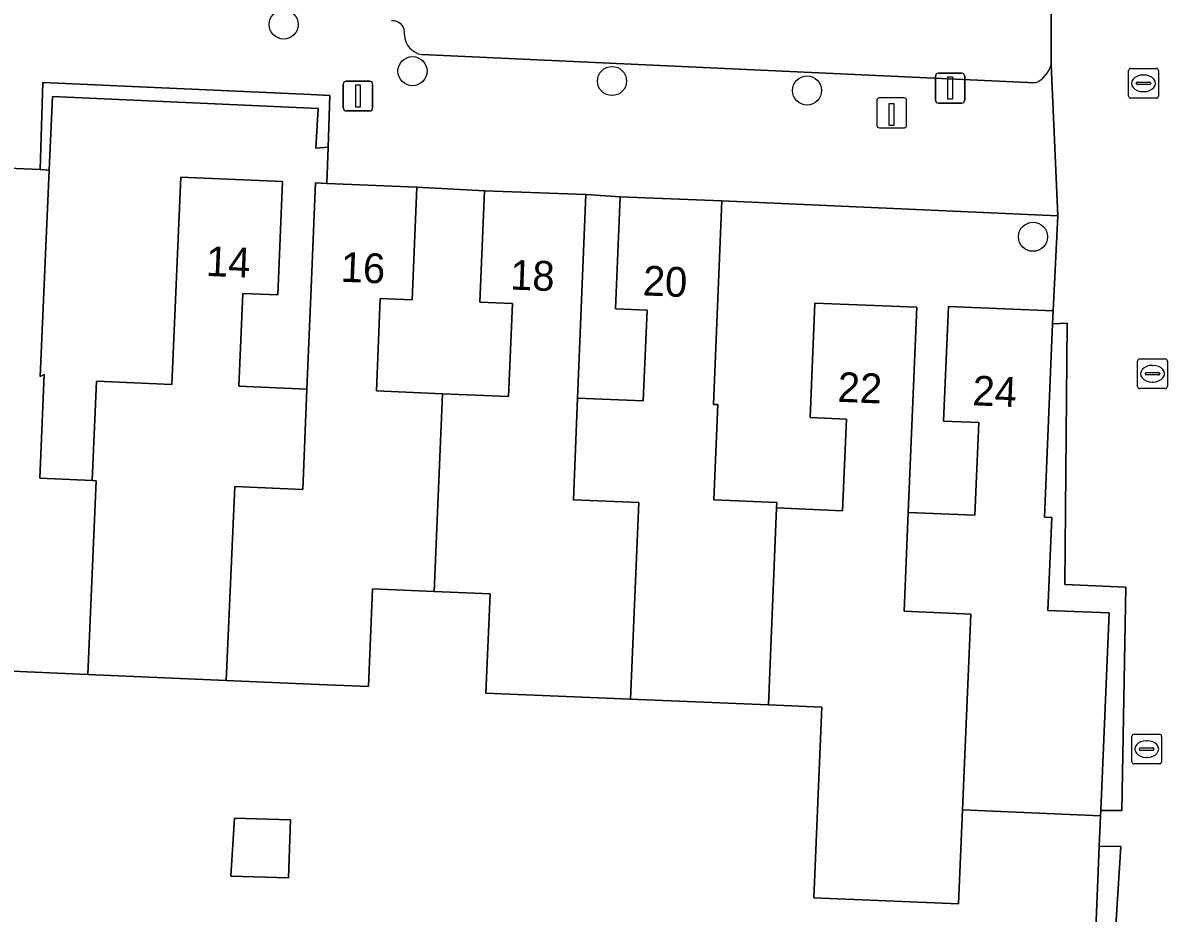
# Model space of a CAD drawing. Extents: x 162989 to 165008, y 383432 to 384338.
# Drawn here: x 164490.32 to 164528.94, y 383701.12 to 383731.01 of the extents above; entities that cross this region are included whole.
import ezdxf

# ---------------------------------------------------------------- set-up
doc = ezdxf.new("R2010")
doc.units = 0
for name, color, linetype in [('IMGEO_Boom', 7, 'Continuous'), ('IMGEO_Erf', 7, 'Continuous'), ('IMGEO_Groenvoorziening', 7, 'Continuous'), ('IMGEO_Kolk', 7, 'Continuous'), ('IMGEO_Laadpaal', 7, 'Continuous'), ('IMGEO_Lichtmast', 7, 'Continuous'), ('IMGEO_Muur', 7, 'Continuous'), ('IMGEO_Pand', 7, 'Continuous'), ('IMGEO_Pand_nummerreeks', 7, 'Continuous'), ('IMGEO_Parkeervlak_open', 7, 'Continuous'), ('IMGEO_Voetpad_open', 7, 'Continuous')]:
    doc.layers.add(name, color=color, linetype=linetype)

msp = doc.modelspace()

# ---------------------------------------------------------------- linework, layer by layer
at = {"layer": 'IMGEO_Boom'}
for centre in [(164499.086, 383730.963), (164503.415, 383729.396), (164510.121, 383729.065), (164516.674, 383728.747), (164524.27, 383723.835)]:
    msp.add_circle(centre, 0.489, dxfattribs=at)
at = {"layer": 'IMGEO_Erf'}
for points in [[(164495.625, 383725.84), (164499.05, 383725.692), (164498.886, 383721.882), (164497.713, 383721.933), (164497.578, 383718.816), (164499.869, 383718.718), (164500, 383721.847), (164500.159, 383725.645), (164500.534, 383725.629), (164500.58, 383726.84), (164500.17, 383726.813), (164500.248, 383728.145), (164500, 383728.156), (164491.313, 383728.547), (164491.204, 383726.076), (164490.904, 383719.138), (164491.042, 383719.21), (164490.892, 383715.726), (164492.651, 383715.65), (164492.794, 383718.984), (164495.325, 383718.875)], [(164503.563, 383725.502), (164503.404, 383721.712), (164502.33, 383721.757), (164502.2, 383718.658), (164504.422, 383718.565), (164506.646, 383718.472), (164506.776, 383721.589), (164505.681, 383721.634), (164505.836, 383725.377)], [(164509.238, 383725.253), (164508.966, 383718.42), (164511.172, 383718.327), (164511.3, 383721.371), (164510.235, 383721.415), (164510.392, 383725.181)], [(164525.106, 383724.541), (164513.812, 383725.037), (164513.526, 383718.207), (164513.68, 383718.201), (164513.546, 383715.005), (164515.66, 383714.916), (164515.652, 383714.727), (164517.867, 383714.635), (164517.996, 383717.71), (164516.779, 383717.761), (164516.94, 383721.609), (164520.366, 383721.466), (164520.077, 383714.574), (164522.316, 383714.48), (164522.447, 383717.594), (164521.264, 383717.643), (164521.425, 383721.493), (164524.941, 383721.346)], [(164497.437, 383704.315), (164499.31, 383704.253), (164499.245, 383702.301), (164497.308, 383702.365)]]:
    msp.add_lwpolyline(points, close=True, dxfattribs=at)
msp.add_lwpolyline([(164526.224, 383696.67), (164526.497, 383703.366), (164526.539, 383704.392), (164521.902, 383704.586), (164521.77, 383701.429), (164516.903, 383701.633), (164517.171, 383708.036), (164515.374, 383708.111), (164510.742, 383708.305), (164505.881, 383708.509), (164506.021, 383711.842), (164504.138, 383711.921), (164502.076, 383712.007), (164501.939, 383708.731), (164500, 383708.812), (164497.153, 383708.938), (164492.504, 383709.14), (164488.174, 383709.327)], dxfattribs=at)
at = {"layer": 'IMGEO_Groenvoorziening'}
for points in [[(164527.384, 383712.07), (164525.344, 383712.162), (164525.422, 383720.93), (164524.923, 383720.907), (164524.65, 383714.415), (164524.899, 383714.405), (164524.768, 383711.287), (164526.824, 383711.201), (164526.546, 383704.566), (164527.258, 383704.564)], [(164526.792, 383696.646), (164526.825, 383697.171), (164527.223, 383703.355), (164526.497, 383703.366), (164526.224, 383696.67), (164517.209, 383697.057), (164517.224, 383696.009), (164526.699, 383695.204), (164526.756, 383696.098)]]:
    msp.add_lwpolyline(points, close=True, dxfattribs=at)
at = {"layer": 'IMGEO_Kolk'}
for p, q in [((164527.481, 383728.562), (164527.481, 383729.414)), ((164527.556, 383729.488), (164528.408, 383729.488)), ((164527.969, 383729.268), (164527.994, 383729.268)), ((164528.482, 383729.414), (164528.482, 383728.562)), ((164527.74, 383728.982), (164527.74, 383728.994)), ((164528.178, 383728.945), (164527.78, 383728.945)), ((164527.783, 383729.031), (164528.181, 383729.031)), ((164528.224, 383728.994), (164528.224, 383728.982)), ((164528.408, 383728.488), (164527.556, 383728.488)), ((164527.992, 383728.708), (164527.967, 383728.708)), ((164527.785, 383718.81), (164527.785, 383719.662)), ((164527.86, 383719.736), (164528.712, 383719.736)), ((164528.273, 383719.516), (164528.298, 383719.516)), ((164528.786, 383719.662), (164528.786, 383718.81)), ((164528.044, 383719.23), (164528.044, 383719.242)), ((164528.482, 383719.193), (164528.084, 383719.193)), ((164528.087, 383719.279), (164528.485, 383719.279)), ((164528.528, 383719.242), (164528.528, 383719.23)), ((164528.712, 383718.736), (164527.86, 383718.736)), ((164528.296, 383718.956), (164528.271, 383718.956)), ((164527.666, 383707.13), (164528.518, 383707.13)), ((164527.591, 383706.204), (164527.591, 383707.056)), ((164528.079, 383706.91), (164528.104, 383706.91)), ((164528.592, 383707.056), (164528.592, 383706.204)), ((164527.85, 383706.624), (164527.85, 383706.636)), ((164528.288, 383706.587), (164527.89, 383706.587)), ((164527.893, 383706.673), (164528.291, 383706.673)), ((164528.102, 383706.35), (164528.077, 383706.35)), ((164528.334, 383706.636), (164528.334, 383706.624)), ((164528.518, 383706.13), (164527.666, 383706.13))]:
    msp.add_line(p, q, dxfattribs=at)
for points in [[(164527.481, 383728.562), (164527.481, 383729.414)], [(164527.556, 383729.488), (164528.408, 383729.488)], [(164528.482, 383729.414), (164528.482, 383728.562)], [(164528.408, 383728.488), (164527.556, 383728.488)], [(164527.785, 383718.81), (164527.785, 383719.662)], [(164527.86, 383719.736), (164528.712, 383719.736)], [(164528.786, 383719.662), (164528.786, 383718.81)], [(164528.712, 383718.736), (164527.86, 383718.736)], [(164527.666, 383707.13), (164528.518, 383707.13)], [(164527.591, 383706.204), (164527.591, 383707.056)], [(164528.592, 383707.056), (164528.592, 383706.204)], [(164528.518, 383706.13), (164527.666, 383706.13)]]:
    msp.add_lwpolyline(points, dxfattribs=at)
for centre, radius, start, end in [((164527.558, 383729.412), 0.0765, 91.552, 178.448), ((164527.558, 383729.412), 0.0765, 91.552, 178.448), ((164528.406, 383729.412), 0.0765, 1.552, 88.448), ((164528.406, 383729.412), 0.0765, 1.552, 88.448), ((164527.78, 383728.991), 0.0403, 85.8775, 175.7526), ((164527.777, 383728.981), 0.0366, 178.938, 274.7102), ((164528.181, 383728.988), 0.043, 264.8664, 352.4533), ((164528.185, 383728.993), 0.0386, 1.7309, 96.639), ((164527.558, 383728.564), 0.0765, 181.552, 268.448), ((164527.558, 383728.564), 0.0765, 181.552, 268.448), ((164528.406, 383728.564), 0.0765, 271.552, 358.448), ((164528.406, 383728.564), 0.0765, 271.552, 358.448), ((164527.862, 383719.66), 0.0765, 91.552, 178.448), ((164527.862, 383719.66), 0.0765, 91.552, 178.448), ((164528.71, 383719.66), 0.0765, 1.552, 88.448), ((164528.71, 383719.66), 0.0765, 1.552, 88.448), ((164528.084, 383719.239), 0.0403, 85.8775, 175.7526), ((164528.081, 383719.229), 0.0366, 178.938, 274.7102), ((164528.485, 383719.236), 0.043, 264.8664, 352.4533), ((164528.489, 383719.241), 0.0386, 1.7309, 96.639), ((164527.862, 383718.812), 0.0765, 181.552, 268.448), ((164527.862, 383718.812), 0.0765, 181.552, 268.448), ((164528.71, 383718.812), 0.0765, 271.552, 358.448), ((164528.71, 383718.812), 0.0765, 271.552, 358.448), ((164527.668, 383707.054), 0.0765, 91.552, 178.448), ((164527.668, 383707.054), 0.0765, 91.552, 178.448), ((164528.516, 383707.054), 0.0765, 1.552, 88.448), ((164528.516, 383707.054), 0.0765, 1.552, 88.448), ((164527.89, 383706.633), 0.0403, 85.8775, 175.7526), ((164527.887, 383706.623), 0.0366, 178.938, 274.7102), ((164528.291, 383706.63), 0.043, 264.8664, 352.4533), ((164528.295, 383706.635), 0.0386, 1.7309, 96.639), ((164527.668, 383706.206), 0.0765, 181.552, 268.448), ((164527.668, 383706.206), 0.0765, 181.552, 268.448), ((164528.516, 383706.206), 0.0765, 271.552, 358.448), ((164528.516, 383706.206), 0.0765, 271.552, 358.448)]:
    msp.add_arc(centre, radius, start, end, dxfattribs=at)
for centre, major_axis, ratio, start_param, end_param in [((164527.968, 383728.988), (-0.387, 0.002), 0.722429, 4.712389, 7.853982), ((164527.993, 383728.988), (-0.39, 0.002), 0.717154, 1.570796, 4.712389), ((164528.272, 383719.236), (-0.387, 0.002), 0.722429, 4.712389, 7.853982), ((164528.297, 383719.236), (-0.39, 0.002), 0.717154, 1.570796, 4.712389), ((164528.078, 383706.63), (-0.387, 0.002), 0.722429, 4.712389, 7.853982), ((164528.103, 383706.63), (-0.39, 0.002), 0.717154, 1.570796, 4.712389)]:
    msp.add_ellipse(centre, major_axis=major_axis, ratio=ratio, start_param=start_param, end_param=end_param, dxfattribs=at)
at = {"layer": 'IMGEO_Laadpaal'}
for p, q in [((164519.021, 383728.412), (164519.021, 383727.571)), ((164519.021, 383728.412), (164519.021, 383727.571)), ((164519.937, 383728.496), (164519.096, 383728.496)), ((164519.937, 383728.496), (164519.096, 383728.496)), ((164520.021, 383727.58), (164520.021, 383728.421)), ((164520.021, 383727.58), (164520.021, 383728.421)), ((164519.105, 383727.496), (164519.946, 383727.496)), ((164519.105, 383727.496), (164519.946, 383727.496))]:
    msp.add_line(p, q, dxfattribs=at)
msp.add_lwpolyline([(164519.436, 383728.309), (164519.596, 383728.309), (164519.596, 383727.576), (164519.436, 383727.576), (164519.436, 383728.309)], dxfattribs=at)
for centre, start, end in [((164519.099, 383728.418), 92.4484, 184.2845), ((164519.099, 383728.418), 92.4484, 184.2845), ((164519.943, 383728.418), 2.4484, 94.2845), ((164519.943, 383728.418), 2.4484, 94.2845), ((164519.943, 383727.574), 272.4484, 4.2845), ((164519.943, 383727.574), 272.4484, 4.2845), ((164519.099, 383727.574), 182.4484, 274.2845), ((164519.099, 383727.574), 182.4484, 274.2845)]:
    msp.add_arc(centre, 0.0779, start, end, dxfattribs=at)
at = {"layer": 'IMGEO_Lichtmast'}
for p, q in [((164520.988, 383728.426), (164520.988, 383729.226)), ((164520.988, 383729.226), (164520.988, 383728.426)), ((164521.088, 383729.326), (164521.878, 383729.326)), ((164521.878, 383729.326), (164521.088, 383729.326)), ((164521.978, 383729.226), (164521.978, 383728.426)), ((164521.978, 383728.426), (164521.978, 383729.226)), ((164501.086, 383728.162), (164501.086, 383728.962)), ((164501.086, 383728.962), (164501.086, 383728.162)), ((164501.186, 383729.062), (164501.976, 383729.062)), ((164501.976, 383729.062), (164501.186, 383729.062)), ((164502.076, 383728.962), (164502.076, 383728.162)), ((164502.076, 383728.162), (164502.076, 383728.962)), ((164501.976, 383728.062), (164501.186, 383728.062)), ((164501.186, 383728.062), (164501.976, 383728.062)), ((164521.878, 383728.326), (164521.088, 383728.326)), ((164521.088, 383728.326), (164521.878, 383728.326))]:
    msp.add_line(p, q, dxfattribs=at)
for points in [[(164521.408, 383729.201), (164521.558, 383729.201), (164521.558, 383728.451), (164521.408, 383728.451), (164521.408, 383729.201)], [(164501.506, 383728.937), (164501.656, 383728.937), (164501.656, 383728.187), (164501.506, 383728.187), (164501.506, 383728.937)]]:
    msp.add_lwpolyline(points, dxfattribs=at)
for centre, start, end in [((164521.088, 383729.226), 90, 180), ((164521.088, 383729.226), 90, 180), ((164521.878, 383729.226), 0, 90), ((164521.878, 383729.226), 360, 90), ((164501.186, 383728.962), 90, 180), ((164501.186, 383728.962), 90, 180), ((164501.976, 383728.962), 0, 90), ((164501.976, 383728.962), 360, 90), ((164521.088, 383728.426), 180, 270), ((164521.088, 383728.426), 180, 270), ((164521.878, 383728.426), 270, 0), ((164521.878, 383728.426), 270, 0), ((164501.186, 383728.162), 180, 270), ((164501.186, 383728.162), 180, 270), ((164501.976, 383728.162), 270, 0), ((164501.976, 383728.162), 270, 0)]:
    msp.add_arc(centre, 0.1, start, end, dxfattribs=at)
at = {"layer": 'IMGEO_Muur'}
msp.add_lwpolyline([(164500.636, 383728.579), (164500, 383728.608), (164490.989, 383729.012), (164490.897, 383726.089), (164491.204, 383726.076), (164491.313, 383728.547), (164500, 383728.156), (164500.248, 383728.145), (164500.17, 383726.813), (164500.58, 383726.84)], close=True, dxfattribs=at)
at = {"layer": 'IMGEO_Pand'}
for points in [[(164488.174, 383709.327), (164492.504, 383709.14), (164492.787, 383715.644), (164492.651, 383715.65), (164490.892, 383715.726), (164491.042, 383719.21), (164490.904, 383719.138), (164491.204, 383726.076), (164490.897, 383726.089), (164487.652, 383726.229), (164487.485, 383722.354), (164488.722, 383722.301), (164488.589, 383719.213), (164486.385, 383719.308), (164486.239, 383715.923), (164488.447, 383715.828)], [(164497.153, 383708.938), (164497.439, 383715.444), (164499.729, 383715.348), (164499.869, 383718.718), (164497.578, 383718.816), (164497.713, 383721.933), (164498.886, 383721.882), (164499.05, 383725.692), (164495.625, 383725.84), (164495.325, 383718.875), (164492.794, 383718.984), (164492.651, 383715.65), (164492.787, 383715.644), (164492.504, 383709.14)], [(164497.153, 383708.938), (164500, 383708.812), (164501.939, 383708.731), (164502.076, 383712.007), (164504.138, 383711.921), (164504.422, 383718.565), (164502.2, 383718.658), (164502.33, 383721.757), (164503.404, 383721.712), (164503.563, 383725.502), (164500.534, 383725.629), (164500.159, 383725.645), (164500, 383721.847), (164499.869, 383718.718), (164499.729, 383715.348), (164497.439, 383715.444)], [(164504.422, 383718.565), (164504.138, 383711.921), (164506.021, 383711.842), (164505.881, 383708.509), (164510.742, 383708.305), (164511.024, 383714.914), (164508.828, 383715.003), (164508.966, 383718.42), (164509.238, 383725.253), (164505.836, 383725.377), (164505.681, 383721.634), (164506.776, 383721.589), (164506.646, 383718.472)], [(164513.68, 383718.201), (164513.526, 383718.207), (164513.812, 383725.037), (164510.392, 383725.181), (164510.235, 383721.415), (164511.3, 383721.371), (164511.172, 383718.327), (164508.966, 383718.42), (164508.828, 383715.003), (164511.024, 383714.914), (164510.742, 383708.305), (164515.374, 383708.111), (164515.652, 383714.727), (164515.66, 383714.916), (164513.546, 383715.005)], [(164520.077, 383714.574), (164520.366, 383721.466), (164516.94, 383721.609), (164516.779, 383717.761), (164517.996, 383717.71), (164517.867, 383714.635), (164515.652, 383714.727), (164515.374, 383708.111), (164517.171, 383708.036), (164516.903, 383701.633), (164521.77, 383701.429), (164521.902, 383704.586), (164522.177, 383711.164), (164519.935, 383711.258)], [(164524.899, 383714.405), (164524.65, 383714.415), (164524.923, 383720.907), (164524.941, 383721.346), (164521.425, 383721.493), (164521.264, 383717.643), (164522.447, 383717.594), (164522.316, 383714.48), (164520.077, 383714.574), (164519.935, 383711.258), (164522.177, 383711.164), (164521.902, 383704.586), (164526.539, 383704.392), (164526.546, 383704.566), (164526.824, 383711.201), (164524.768, 383711.287)], [(164497.308, 383702.365), (164499.245, 383702.301), (164499.31, 383704.253), (164497.437, 383704.315)]]:
    msp.add_lwpolyline(points, close=True, dxfattribs=at)
at = {"layer": 'IMGEO_Parkeervlak_open'}
for points in [[(164524.875, 383729.617), (164524.864, 383733.051)], [(164503.73, 383729.956), (164524.344, 383729.008)]]:
    msp.add_lwpolyline(points, dxfattribs=at)
for centre, radius, start, end in [((164502.739, 383730.678), 0.414, 351.1595, 94.5983), ((164503.822, 383730.624), 0.674, 180.853, 262.1324), ((164524.002, 383729.842), 0.902, 292.2984, 345.5299)]:
    msp.add_arc(centre, radius, start, end, dxfattribs=at)
at = {"layer": 'IMGEO_Voetpad_open'}
for points in [[(164524.864, 383733.051), (164524.875, 383729.617), (164525.106, 383724.541), (164524.941, 383721.346), (164524.923, 383720.907), (164525.422, 383720.93), (164525.344, 383712.162), (164527.384, 383712.07), (164527.258, 383704.564), (164526.546, 383704.566), (164526.539, 383704.392), (164526.497, 383703.366), (164527.223, 383703.355), (164526.825, 383697.171), (164526.792, 383696.646), (164533.647, 383696.351)], [(164486.242, 383731.848), (164464.303, 383732.898), (164464.159, 383730.27), (164472.108, 383729.884), (164475.549, 383729.736), (164476.67, 383729.689), (164480.028, 383729.516), (164486.826, 383729.181), (164486.685, 383726.267), (164487.652, 383726.229), (164490.897, 383726.089), (164490.989, 383729.012), (164500, 383728.608), (164500.636, 383728.579), (164500.58, 383726.84), (164500.534, 383725.629), (164503.563, 383725.502), (164505.836, 383725.377), (164509.238, 383725.253), (164510.392, 383725.181), (164513.812, 383725.037), (164525.106, 383724.541), (164524.875, 383729.617)], [(164524.344, 383729.008), (164503.73, 383729.956)]]:
    msp.add_lwpolyline(points, dxfattribs=at)
for centre, radius, start, end in [((164502.739, 383730.678), 0.414, 351.1595, 94.5983), ((164503.822, 383730.624), 0.674, 180.853, 262.1324), ((164524.002, 383729.842), 0.902, 292.2984, 345.5299)]:
    msp.add_arc(centre, radius, start, end, dxfattribs=at)

# ---------------------------------------------------------------- texts
at = {"layer": 'IMGEO_Pand_nummerreeks'}
for s, rotation, p in [('14', 357.5257, (164496.461, 383722.522)), ('16', 357.5945, (164500.989, 383722.327)), ('18', 357.9125, (164506.686, 383722.064)), ('20', 357.5878, (164511.141, 383721.868)), ('22', 357.6108, (164517.688, 383718.295)), ('24', 357.605, (164522.221, 383718.177))]:
    msp.add_text(s, height=1, rotation=rotation, dxfattribs=at).set_placement(p)

doc.saveas('drawing.dxf')
